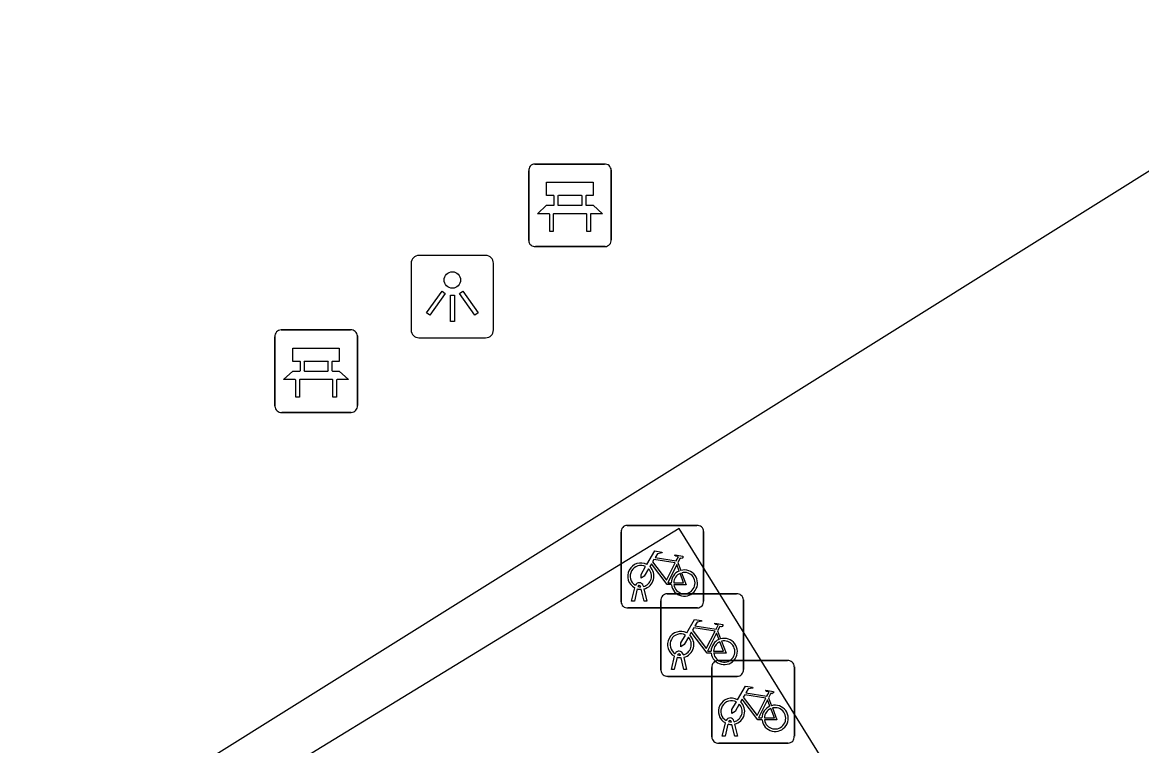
# Model space of a CAD drawing. Extents: x 159280 to 160375, y 384531 to 385872.
# Drawn here: x 159786.38 to 159799.93, y 385585.37 to 385594.13 of the extents above; entities that cross this region are included whole.
import ezdxf

# ---------------------------------------------------------------- set-up
doc = ezdxf.new("R2010")
doc.units = 0
for name, color, linetype in [('IMGEO_Bank', 7, 'Continuous'), ('IMGEO_Fietsenrek', 7, 'Continuous'), ('IMGEO_Lichtpunt', 7, 'Continuous'), ('IMGEO_Voetgangersgebied_open', 7, 'Continuous'), ('IMGEO_Voetpad_open', 7, 'Continuous')]:
    doc.layers.add(name, color=color, linetype=linetype)

msp = doc.modelspace()

# ---------------------------------------------------------------- linework, layer by layer
at = {"layer": 'IMGEO_Bank'}
for p, q in [((159792.584, 385592.414), (159793.425, 385592.414)), ((159793.425, 385592.414), (159792.584, 385592.414)), ((159792.509, 385591.489), (159792.509, 385592.33)), ((159792.509, 385592.33), (159792.509, 385591.489)), ((159793.509, 385592.339), (159793.509, 385591.498)), ((159793.509, 385591.498), (159793.509, 385592.339)), ((159792.818, 385591.92), (159792.818, 385592.026)), ((159792.862, 385592.026), (159792.862, 385591.92)), ((159793.15, 385592.032), (159792.868, 385592.032)), ((159793.156, 385591.92), (159793.156, 385592.026)), ((159793.2, 385592.026), (159793.2, 385591.92)), ((159792.868, 385591.914), (159793.15, 385591.914)), ((159793.206, 385591.812), (159792.813, 385591.812)), ((159793.434, 385591.414), (159792.593, 385591.414)), ((159792.593, 385591.414), (159793.434, 385591.414)), ((159789.511, 385590.407), (159790.352, 385590.407)), ((159790.352, 385590.407), (159789.511, 385590.407)), ((159789.436, 385589.482), (159789.436, 385590.323)), ((159789.436, 385590.323), (159789.436, 385589.482)), ((159790.436, 385590.332), (159790.436, 385589.491)), ((159790.436, 385589.491), (159790.436, 385590.332)), ((159789.745, 385589.913), (159789.745, 385590.019)), ((159789.789, 385590.019), (159789.789, 385589.913)), ((159790.077, 385590.025), (159789.795, 385590.025)), ((159790.083, 385589.913), (159790.083, 385590.019)), ((159790.127, 385590.019), (159790.127, 385589.913)), ((159789.795, 385589.907), (159790.077, 385589.907)), ((159790.133, 385589.805), (159789.74, 385589.805)), ((159790.361, 385589.407), (159789.52, 385589.407)), ((159789.52, 385589.407), (159790.361, 385589.407))]:
    msp.add_line(p, q, dxfattribs=at)
for points in [[(159792.812, 385592.032), (159792.726, 385592.032), (159792.726, 385592.193), (159793.289, 385592.193), (159793.289, 385592.032), (159793.206, 385592.032)], [(159792.756, 385591.812), (159792.614, 385591.812), (159792.726, 385591.914), (159792.812, 385591.914)], [(159793.206, 385591.914), (159793.289, 385591.914), (159793.401, 385591.812), (159793.262, 385591.812)], [(159792.806, 385591.805), (159792.806, 385591.598), (159792.763, 385591.598), (159792.763, 385591.805)], [(159793.256, 385591.805), (159793.256, 385591.598), (159793.212, 385591.598), (159793.212, 385591.805)], [(159789.739, 385590.025), (159789.653, 385590.025), (159789.653, 385590.186), (159790.216, 385590.186), (159790.216, 385590.025), (159790.133, 385590.025)], [(159789.683, 385589.805), (159789.541, 385589.805), (159789.653, 385589.907), (159789.739, 385589.907)], [(159790.133, 385589.907), (159790.216, 385589.907), (159790.328, 385589.805), (159790.189, 385589.805)], [(159789.733, 385589.798), (159789.733, 385589.591), (159789.69, 385589.591), (159789.69, 385589.798)], [(159790.183, 385589.798), (159790.183, 385589.591), (159790.139, 385589.591), (159790.139, 385589.798)]]:
    msp.add_lwpolyline(points, dxfattribs=at)
for centre, radius, start, end in [((159792.587, 385592.336), 0.0779, 92.4484, 184.2845), ((159792.587, 385592.336), 0.0779, 92.4484, 184.2845), ((159793.431, 385592.336), 0.0779, 2.4484, 94.2845), ((159793.431, 385592.336), 0.0779, 2.4484, 94.2845), ((159792.811, 385592.025), 0.00671, 2.8957, 87.1043), ((159792.868, 385592.025), 0.00671, 92.8957, 177.1043), ((159793.15, 385592.025), 0.00671, 2.8957, 87.1043), ((159793.207, 385592.025), 0.00671, 92.8957, 177.1043), ((159792.811, 385591.921), 0.00671, 272.8957, 357.1043), ((159792.868, 385591.921), 0.00671, 182.8957, 267.1043), ((159793.15, 385591.921), 0.00671, 272.8957, 357.1043), ((159793.207, 385591.921), 0.00671, 182.8957, 267.1043), ((159792.756, 385591.805), 0.00671, 2.8957, 87.1043), ((159792.813, 385591.805), 0.00671, 92.8957, 177.1043), ((159793.205, 385591.805), 0.00671, 2.8957, 87.1043), ((159793.262, 385591.805), 0.00671, 92.8957, 177.1043), ((159792.587, 385591.492), 0.0779, 182.4484, 274.2845), ((159792.587, 385591.492), 0.0779, 182.4484, 274.2845), ((159793.431, 385591.492), 0.0779, 272.4484, 4.2845), ((159793.431, 385591.492), 0.0779, 272.4484, 4.2845), ((159789.514, 385590.329), 0.0779, 92.4484, 184.2845), ((159789.514, 385590.329), 0.0779, 92.4484, 184.2845), ((159790.358, 385590.329), 0.0779, 2.4484, 94.2845), ((159790.358, 385590.329), 0.0779, 2.4484, 94.2845), ((159789.738, 385590.018), 0.00671, 2.8957, 87.1043), ((159789.795, 385590.018), 0.00671, 92.8957, 177.1043), ((159790.077, 385590.018), 0.00671, 2.8957, 87.1043), ((159790.134, 385590.018), 0.00671, 92.8957, 177.1043), ((159789.738, 385589.914), 0.00671, 272.8957, 357.1043), ((159789.795, 385589.914), 0.00671, 182.8957, 267.1043), ((159790.077, 385589.914), 0.00671, 272.8957, 357.1043), ((159790.134, 385589.914), 0.00671, 182.8957, 267.1043), ((159789.683, 385589.798), 0.00671, 2.8957, 87.1043), ((159789.74, 385589.798), 0.00671, 92.8957, 177.1043), ((159790.132, 385589.798), 0.00671, 2.8957, 87.1043), ((159790.189, 385589.798), 0.00671, 92.8957, 177.1043), ((159789.514, 385589.485), 0.0779, 182.4484, 274.2845), ((159789.514, 385589.485), 0.0779, 182.4484, 274.2845), ((159790.358, 385589.485), 0.0779, 272.4484, 4.2845), ((159790.358, 385589.485), 0.0779, 272.4484, 4.2845)]:
    msp.add_arc(centre, radius, start, end, dxfattribs=at)
at = {"layer": 'IMGEO_Fietsenrek'}
for p, q in [((159793.627, 385587.115), (159793.627, 385587.956)), ((159793.627, 385587.956), (159793.627, 385587.115)), ((159793.702, 385588.04), (159794.543, 385588.04)), ((159794.543, 385588.04), (159793.702, 385588.04)), ((159794.627, 385587.965), (159794.627, 385587.124)), ((159794.627, 385587.124), (159794.627, 385587.965)), ((159794.314, 385587.589), (159794.35, 385587.494)), ((159793.754, 385587.124), (159793.793, 385587.284)), ((159793.823, 385587.272), (159793.788, 385587.124)), ((159793.865, 385587.296), (159793.864, 385587.3)), ((159793.906, 385587.124), (159793.872, 385587.266)), ((159793.896, 385587.307), (159793.897, 385587.3)), ((159793.904, 385587.27), (159793.939, 385587.124)), ((159793.788, 385587.124), (159793.754, 385587.124)), ((159793.939, 385587.124), (159793.906, 385587.124)), ((159794.109, 385586.287), (159794.109, 385587.128)), ((159794.109, 385587.128), (159794.109, 385586.287)), ((159794.184, 385587.212), (159795.025, 385587.212)), ((159795.025, 385587.212), (159794.184, 385587.212)), ((159795.109, 385587.137), (159795.109, 385586.296)), ((159795.109, 385586.296), (159795.109, 385587.137)), ((159794.552, 385587.04), (159793.711, 385587.04)), ((159793.711, 385587.04), (159794.552, 385587.04)), ((159794.796, 385586.761), (159794.832, 385586.666)), ((159794.236, 385586.296), (159794.275, 385586.456)), ((159794.347, 385586.468), (159794.346, 385586.472)), ((159794.378, 385586.479), (159794.379, 385586.472)), ((159794.305, 385586.444), (159794.27, 385586.296)), ((159794.388, 385586.296), (159794.354, 385586.438)), ((159794.386, 385586.442), (159794.421, 385586.296)), ((159794.725, 385585.478), (159794.725, 385586.319)), ((159794.725, 385586.319), (159794.725, 385585.478)), ((159794.8, 385586.403), (159795.641, 385586.403)), ((159795.641, 385586.403), (159794.8, 385586.403)), ((159795.725, 385586.328), (159795.725, 385585.487)), ((159795.725, 385585.487), (159795.725, 385586.328)), ((159795.034, 385586.212), (159794.193, 385586.212)), ((159794.193, 385586.212), (159795.034, 385586.212)), ((159794.27, 385586.296), (159794.236, 385586.296)), ((159794.421, 385586.296), (159794.388, 385586.296)), ((159795.412, 385585.952), (159795.448, 385585.857)), ((159794.852, 385585.487), (159794.891, 385585.647)), ((159794.921, 385585.635), (159794.886, 385585.487)), ((159794.963, 385585.659), (159794.962, 385585.663)), ((159794.994, 385585.67), (159794.995, 385585.663)), ((159795.004, 385585.487), (159794.97, 385585.629)), ((159795.002, 385585.633), (159795.037, 385585.487)), ((159795.65, 385585.403), (159794.809, 385585.403)), ((159794.809, 385585.403), (159795.65, 385585.403)), ((159794.886, 385585.487), (159794.852, 385585.487)), ((159795.037, 385585.487), (159795.004, 385585.487))]:
    msp.add_line(p, q, dxfattribs=at)
for points in [[(159793.94, 385587.566), (159794.035, 385587.73), (159794.121, 385587.716), (159794.123, 385587.707), (159794.067, 385587.696), (159794.04, 385587.651), (159794.296, 385587.61)], [(159794.296, 385587.61), (159794.321, 385587.659), (159794.315, 385587.663), (159794.292, 385587.667), (159794.28, 385587.674), (159794.279, 385587.677), (159794.281, 385587.682), (159794.376, 385587.667), (159794.378, 385587.657), (159794.368, 385587.644), (159794.356, 385587.638), (159794.342, 385587.644), (159794.314, 385587.589)], [(159793.961, 385587.514), (159793.909, 385587.424), (159793.869, 385587.399), (159793.87, 385587.446), (159793.925, 385587.54)], [(159794.236, 385587.322), (159794.186, 385587.322), (159793.995, 385587.573), (159793.976, 385587.541)], [(159794.283, 385587.585), (159794.026, 385587.626), (159794.009, 385587.597), (159794.176, 385587.377), (159794.283, 385587.585)], [(159794.331, 385587.487), (159794.301, 385587.564), (159794.192, 385587.346), (159794.235, 385587.346)], [(159794.265, 385587.346), (159794.385, 385587.345), (159794.341, 385587.459)], [(159794.361, 385587.466), (159794.416, 385587.321), (159794.266, 385587.321)], [(159794.422, 385586.738), (159794.517, 385586.902), (159794.603, 385586.888), (159794.605, 385586.879), (159794.549, 385586.868), (159794.522, 385586.823), (159794.778, 385586.782)], [(159794.778, 385586.782), (159794.803, 385586.831), (159794.797, 385586.835), (159794.774, 385586.839), (159794.762, 385586.846), (159794.761, 385586.849), (159794.763, 385586.854), (159794.858, 385586.839), (159794.86, 385586.829), (159794.85, 385586.816), (159794.838, 385586.81), (159794.824, 385586.816), (159794.796, 385586.761)], [(159794.718, 385586.494), (159794.668, 385586.494), (159794.477, 385586.745), (159794.458, 385586.713)], [(159794.765, 385586.757), (159794.508, 385586.798), (159794.491, 385586.769), (159794.658, 385586.549), (159794.765, 385586.757)], [(159794.813, 385586.659), (159794.783, 385586.736), (159794.674, 385586.518), (159794.717, 385586.518)], [(159794.443, 385586.686), (159794.391, 385586.596), (159794.351, 385586.571), (159794.352, 385586.618), (159794.407, 385586.712)], [(159794.747, 385586.518), (159794.867, 385586.517), (159794.823, 385586.631)], [(159794.843, 385586.638), (159794.898, 385586.493), (159794.748, 385586.493)], [(159795.038, 385585.929), (159795.133, 385586.093), (159795.219, 385586.079), (159795.221, 385586.07), (159795.165, 385586.059), (159795.138, 385586.014), (159795.394, 385585.973)], [(159795.394, 385585.973), (159795.419, 385586.022), (159795.413, 385586.026), (159795.39, 385586.03), (159795.378, 385586.037), (159795.377, 385586.04), (159795.379, 385586.045), (159795.474, 385586.03), (159795.476, 385586.02), (159795.466, 385586.007), (159795.454, 385586.001), (159795.44, 385586.007), (159795.412, 385585.952)], [(159795.334, 385585.685), (159795.284, 385585.685), (159795.093, 385585.936), (159795.074, 385585.904)], [(159795.381, 385585.948), (159795.124, 385585.989), (159795.107, 385585.96), (159795.274, 385585.74), (159795.381, 385585.948)], [(159795.429, 385585.85), (159795.399, 385585.927), (159795.29, 385585.709), (159795.333, 385585.709)], [(159795.059, 385585.877), (159795.007, 385585.787), (159794.967, 385585.762), (159794.968, 385585.809), (159795.023, 385585.903)], [(159795.363, 385585.709), (159795.483, 385585.708), (159795.439, 385585.822)], [(159795.459, 385585.829), (159795.514, 385585.684), (159795.364, 385585.684)]]:
    msp.add_lwpolyline(points, dxfattribs=at)
for centre, radius, start, end in [((159793.705, 385587.962), 0.0779, 92.4484, 184.2845), ((159793.705, 385587.962), 0.0779, 92.4484, 184.2845), ((159794.549, 385587.962), 0.0779, 2.4484, 94.2845), ((159794.549, 385587.962), 0.0779, 2.4484, 94.2845), ((159793.867, 385587.425), 0.159, 62.6766, 242.1369), ((159793.867, 385587.425), 0.129, 63.3192, 238.903), ((159793.867, 385587.425), 0.159, 283.5766, 46.6042), ((159793.867, 385587.425), 0.129, 283.6043, 43.4302), ((159794.394, 385587.341), 0.159, 113.3408, 178.3217), ((159794.394, 385587.341), 0.159, 187.0065, 105.7708), ((159794.394, 385587.341), 0.129, 113.923, 177.9556), ((159794.394, 385587.341), 0.129, 188.6715, 104.5883), ((159793.847, 385587.296), 0.0499, 12.8025, 158.6934), ((159793.867, 385587.425), 0.159, 253.9967, 271.7867), ((159793.847, 385587.296), 0.0174, 12.8025, 163.4502), ((159793.867, 385587.425), 0.129, 253.415, 269.0204), ((159794.187, 385587.134), 0.0779, 92.4484, 184.2845), ((159794.187, 385587.134), 0.0779, 92.4484, 184.2845), ((159794.549, 385587.118), 0.0779, 272.4484, 4.2845), ((159794.549, 385587.118), 0.0779, 272.4484, 4.2845), ((159795.031, 385587.134), 0.0779, 2.4484, 94.2845), ((159795.031, 385587.134), 0.0779, 2.4484, 94.2845), ((159793.705, 385587.118), 0.0779, 182.4484, 274.2845), ((159793.705, 385587.118), 0.0779, 182.4484, 274.2845), ((159794.349, 385586.597), 0.159, 62.6766, 242.1369), ((159794.349, 385586.597), 0.129, 63.3192, 238.903), ((159794.349, 385586.597), 0.129, 283.6043, 43.4302), ((159794.349, 385586.597), 0.159, 283.5766, 46.6042), ((159794.876, 385586.513), 0.159, 113.3408, 178.3217), ((159794.876, 385586.513), 0.159, 187.0065, 105.7708), ((159794.876, 385586.513), 0.129, 113.923, 177.9556), ((159794.876, 385586.513), 0.129, 188.6715, 104.5883), ((159794.329, 385586.468), 0.0499, 12.8025, 158.6934), ((159794.329, 385586.468), 0.0174, 12.8025, 163.4502), ((159794.349, 385586.597), 0.129, 253.415, 269.0204), ((159794.349, 385586.597), 0.159, 253.9967, 271.7867), ((159794.803, 385586.325), 0.0779, 92.4484, 184.2845), ((159794.803, 385586.325), 0.0779, 92.4484, 184.2845), ((159795.647, 385586.325), 0.0779, 2.4484, 94.2845), ((159795.647, 385586.325), 0.0779, 2.4484, 94.2845), ((159794.187, 385586.29), 0.0779, 182.4484, 274.2845), ((159794.187, 385586.29), 0.0779, 182.4484, 274.2845), ((159795.031, 385586.29), 0.0779, 272.4484, 4.2845), ((159795.031, 385586.29), 0.0779, 272.4484, 4.2845), ((159794.965, 385585.788), 0.159, 62.6766, 242.1369), ((159794.965, 385585.788), 0.129, 63.3192, 238.903), ((159794.965, 385585.788), 0.129, 283.6043, 43.4302), ((159794.965, 385585.788), 0.159, 283.5766, 46.6042), ((159795.492, 385585.704), 0.159, 113.3408, 178.3217), ((159795.492, 385585.704), 0.159, 187.0065, 105.7708), ((159795.492, 385585.704), 0.129, 113.923, 177.9556), ((159795.492, 385585.704), 0.129, 188.6715, 104.5883), ((159794.945, 385585.659), 0.0499, 12.8025, 158.6934), ((159794.965, 385585.788), 0.159, 253.9967, 271.7867), ((159794.945, 385585.659), 0.0174, 12.8025, 163.4502), ((159794.965, 385585.788), 0.129, 253.415, 269.0204), ((159794.803, 385585.481), 0.0779, 182.4484, 274.2845), ((159794.803, 385585.481), 0.0779, 182.4484, 274.2845), ((159795.647, 385585.481), 0.0779, 272.4484, 4.2845), ((159795.647, 385585.481), 0.0779, 272.4484, 4.2845)]:
    msp.add_arc(centre, radius, start, end, dxfattribs=at)
at = {"layer": 'IMGEO_Lichtpunt'}
for p, q in [((159791.086, 385591.212), (159791.086, 385590.405)), ((159791.086, 385591.212), (159791.086, 385590.405)), ((159791.988, 385591.307), (159791.18, 385591.307)), ((159791.988, 385591.307), (159791.18, 385591.307)), ((159792.082, 385590.405), (159792.082, 385591.212)), ((159792.082, 385590.405), (159792.082, 385591.212)), ((159791.18, 385590.311), (159791.988, 385590.311)), ((159791.18, 385590.311), (159791.988, 385590.311))]:
    msp.add_line(p, q, dxfattribs=at)
for points in [[(159791.46, 385590.876), (159791.499, 385590.848), (159791.311, 385590.586), (159791.273, 385590.613), (159791.46, 385590.876)], [(159791.562, 385590.828), (159791.609, 385590.828), (159791.609, 385590.506), (159791.562, 385590.506), (159791.562, 385590.828)], [(159791.672, 385590.848), (159791.71, 385590.875), (159791.897, 385590.613), (159791.858, 385590.585), (159791.672, 385590.848)]]:
    msp.add_lwpolyline(points, dxfattribs=at)
msp.add_circle((159791.585, 385591.01), 0.0994, dxfattribs=at)
for centre, start, end in [((159791.18, 385591.212), 90, 180), ((159791.18, 385591.212), 90, 180), ((159791.988, 385591.212), 0, 90), ((159791.988, 385591.212), 0, 90), ((159791.18, 385590.405), 180, 270), ((159791.18, 385590.405), 180, 270), ((159791.988, 385590.405), 270, 0), ((159791.988, 385590.405), 270, 360)]:
    msp.add_arc(centre, 0.0946, start, end, dxfattribs=at)
at = {"layer": 'IMGEO_Voetgangersgebied_open'}
msp.add_lwpolyline([(159816.163, 385608.864), (159810.814, 385605.553), (159813.698, 385600.882), (159777.394, 385578.184)], dxfattribs=at)
at = {"layer": 'IMGEO_Voetpad_open'}
msp.add_lwpolyline([(159817.007, 385580.869), (159814.157, 385585.444), (159800.999, 385577.268), (159794.33, 385588.001), (159786.464, 385583.19)], dxfattribs=at)

doc.saveas('drawing.dxf')
